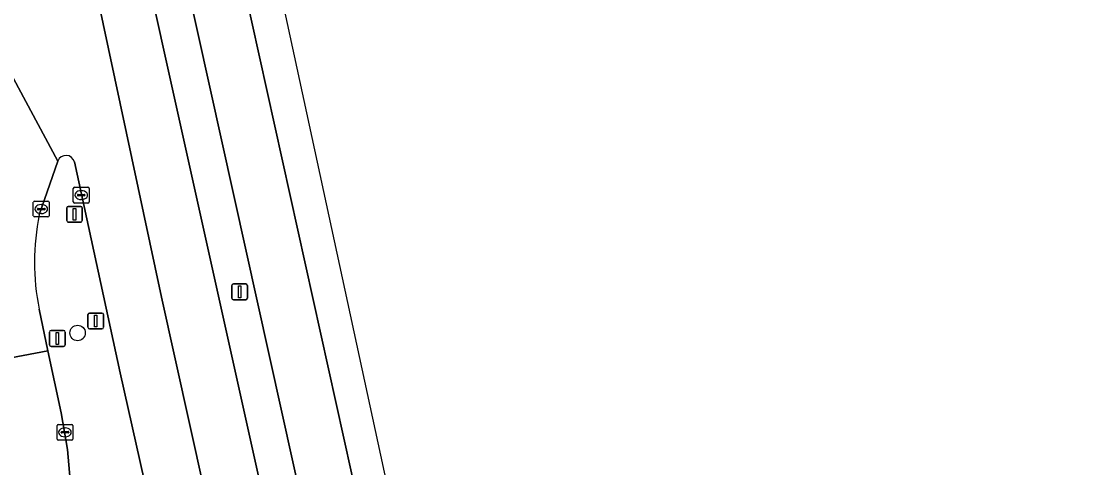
# Model space of a CAD drawing. Extents: x 162172 to 163187, y 382874 to 383685.
# Drawn here: x 163118.2 to 163185.6, y 383553.5 to 383581.7 of the extents above; entities that cross this region are included whole.
import ezdxf

# ---------------------------------------------------------------- set-up
doc = ezdxf.new("R2010")
doc.units = 0
for name, color, linetype in [('IMGEO_Berm_groen', 7, 'Continuous'), ('IMGEO_Boom', 7, 'Continuous'), ('IMGEO_Kolk', 7, 'Continuous'), ('IMGEO_Lichtmast', 7, 'Continuous'), ('IMGEO_Rijbaan_lokaal_gesloten', 7, 'Continuous'), ('IMGEO_Rijbaan_lokaal_open', 7, 'Continuous'), ('IMGEO_Rijbaan_regionaal_gesloten', 7, 'Continuous'), ('IMGEO_Verkeersbordpaal', 7, 'Continuous')]:
    doc.layers.add(name, color=color, linetype=linetype)

msp = doc.modelspace()

# ---------------------------------------------------------------- linework, layer by layer
at = {"layer": 'IMGEO_Berm_groen'}
for points in [[(163122.955, 383599.339), (163123.475, 383596.881), (163145.008, 383500), (163151.898, 383468.351), (163159.218, 383433.611), (163162.264, 383424.944)], [(163155.525, 383473.298), (163149.701, 383491.534), (163147.48, 383500), (163146.778, 383502.581), (163126.371, 383594.591)], [(163120.543, 383572.868), (163119.362, 383569.478)], [(163124.479, 383559.488), (163121.579, 383572.811)], [(163119.35, 383563.51), (163119.912, 383560.88), (163120.751, 383556.951), (163121.141, 383554.623), (163121.463, 383550.99), (163121.777, 383545.966)], [(163158.744, 383397.006), (163155.961, 383413.112), (163155.592, 383415.345), (163151.846, 383434.942), (163147.626, 383455.153), (163137.836, 383500), (163124.479, 383559.488)]]:
    msp.add_lwpolyline(points, dxfattribs=at)
for centre, radius, start, end in [((163121.053, 383572.686), 0.541, 13.39675, 160.30485), ((163134.09, 383566.464), 15.033, 168.43555, 191.33404)]:
    msp.add_arc(centre, radius, start, end, dxfattribs=at)
at = {"layer": 'IMGEO_Boom'}
msp.add_circle((163121.785, 383561.998), 0.489, dxfattribs=at)
at = {"layer": 'IMGEO_Kolk'}
for p, q in [((163121.514, 383570.289), (163121.514, 383571.141)), ((163121.589, 383571.215), (163122.441, 383571.215)), ((163122.002, 383570.995), (163122.027, 383570.995)), ((163122.515, 383571.141), (163122.515, 383570.289)), ((163118.984, 383569.407), (163118.984, 383570.259)), ((163119.059, 383570.333), (163119.911, 383570.333)), ((163119.985, 383570.259), (163119.985, 383569.407)), ((163122.441, 383570.215), (163121.589, 383570.215)), ((163121.773, 383570.709), (163121.773, 383570.721)), ((163122.211, 383570.672), (163121.813, 383570.672)), ((163121.816, 383570.758), (163122.214, 383570.758)), ((163122.025, 383570.435), (163122, 383570.435)), ((163122.257, 383570.721), (163122.257, 383570.709)), ((163119.243, 383569.827), (163119.243, 383569.839)), ((163119.681, 383569.79), (163119.283, 383569.79)), ((163119.286, 383569.876), (163119.684, 383569.876)), ((163119.495, 383569.553), (163119.47, 383569.553)), ((163119.472, 383570.113), (163119.497, 383570.113)), ((163119.727, 383569.839), (163119.727, 383569.827)), ((163119.911, 383569.333), (163119.059, 383569.333)), ((163120.484, 383555.293), (163120.484, 383556.145)), ((163120.559, 383556.219), (163121.411, 383556.219)), ((163120.972, 383555.999), (163120.997, 383555.999)), ((163121.485, 383556.145), (163121.485, 383555.293)), ((163120.743, 383555.713), (163120.743, 383555.725)), ((163121.181, 383555.676), (163120.783, 383555.676)), ((163120.786, 383555.762), (163121.184, 383555.762)), ((163120.995, 383555.439), (163120.97, 383555.439)), ((163121.227, 383555.725), (163121.227, 383555.713)), ((163121.411, 383555.219), (163120.559, 383555.219))]:
    msp.add_line(p, q, dxfattribs=at)
for points in [[(163121.514, 383570.289), (163121.514, 383571.141)], [(163121.589, 383571.215), (163122.441, 383571.215)], [(163122.515, 383571.141), (163122.515, 383570.289)], [(163118.984, 383569.407), (163118.984, 383570.259)], [(163119.059, 383570.333), (163119.911, 383570.333)], [(163119.985, 383570.259), (163119.985, 383569.407)], [(163122.441, 383570.215), (163121.589, 383570.215)], [(163119.911, 383569.333), (163119.059, 383569.333)], [(163120.484, 383555.293), (163120.484, 383556.145)], [(163120.559, 383556.219), (163121.411, 383556.219)], [(163121.485, 383556.145), (163121.485, 383555.293)], [(163121.411, 383555.219), (163120.559, 383555.219)]]:
    msp.add_lwpolyline(points, dxfattribs=at)
for centre, radius, start, end in [((163121.591, 383571.139), 0.0765, 91.55205, 178.44795), ((163121.591, 383571.139), 0.0765, 91.55205, 178.44795), ((163122.439, 383571.139), 0.0765, 1.55205, 88.44795), ((163122.439, 383571.139), 0.0765, 1.55205, 88.44795), ((163119.061, 383570.257), 0.0765, 91.55205, 178.44795), ((163119.061, 383570.257), 0.0765, 91.55205, 178.44795), ((163119.909, 383570.257), 0.0765, 1.55205, 88.44795), ((163119.909, 383570.257), 0.0765, 1.55205, 88.44795), ((163121.591, 383570.291), 0.0765, 181.55205, 268.44795), ((163121.591, 383570.291), 0.0765, 181.55205, 268.44795), ((163121.813, 383570.718), 0.0403, 85.87752, 175.75265), ((163121.81, 383570.708), 0.0366, 178.93798, 274.71019), ((163122.214, 383570.715), 0.043, 264.86636, 352.45326), ((163122.218, 383570.72), 0.0386, 1.73085, 96.63898), ((163122.439, 383570.291), 0.0765, 271.55205, 358.44795), ((163122.439, 383570.291), 0.0765, 271.55205, 358.44795), ((163119.283, 383569.836), 0.0403, 85.87752, 175.75265), ((163119.28, 383569.826), 0.0366, 178.93798, 274.71019), ((163119.684, 383569.833), 0.043, 264.86636, 352.45326), ((163119.688, 383569.838), 0.0386, 1.73085, 96.63898), ((163119.061, 383569.409), 0.0765, 181.55205, 268.44795), ((163119.061, 383569.409), 0.0765, 181.55205, 268.44795), ((163119.909, 383569.409), 0.0765, 271.55205, 358.44795), ((163119.909, 383569.409), 0.0765, 271.55205, 358.44795), ((163120.561, 383556.143), 0.0765, 91.55205, 178.44795), ((163120.561, 383556.143), 0.0765, 91.55205, 178.44795), ((163121.409, 383556.143), 0.0765, 1.55205, 88.44795), ((163121.409, 383556.143), 0.0765, 1.55205, 88.44795), ((163120.783, 383555.722), 0.0403, 85.87752, 175.75265), ((163120.78, 383555.712), 0.0366, 178.93798, 274.71019), ((163121.184, 383555.719), 0.043, 264.86636, 352.45326), ((163121.188, 383555.724), 0.0386, 1.73085, 96.63898), ((163120.561, 383555.295), 0.0765, 181.55205, 268.44795), ((163120.561, 383555.295), 0.0765, 181.55205, 268.44795), ((163121.409, 383555.295), 0.0765, 271.55205, 358.44795), ((163121.409, 383555.295), 0.0765, 271.55205, 358.44795)]:
    msp.add_arc(centre, radius, start, end, dxfattribs=at)
for centre, major_axis, ratio, start_param, end_param in [((163122.001, 383570.715), (-0.387, 0.002), 0.722429, 4.712389, 7.853982), ((163122.026, 383570.715), (-0.39, 0.002), 0.717154, 1.570796, 4.712389), ((163119.471, 383569.833), (-0.387, 0.002), 0.722429, 4.712389, 7.853982), ((163119.496, 383569.833), (-0.39, 0.002), 0.717154, 1.570796, 4.712389), ((163120.971, 383555.719), (-0.387, 0.002), 0.722429, 4.712389, 7.853982), ((163120.996, 383555.719), (-0.39, 0.002), 0.717154, 1.570796, 4.712389)]:
    msp.add_ellipse(centre, major_axis=major_axis, ratio=ratio, start_param=start_param, end_param=end_param, dxfattribs=at)
at = {"layer": 'IMGEO_Lichtmast'}
for p, q in [((163131.542, 383564.201), (163131.542, 383565.001)), ((163131.542, 383565.001), (163131.542, 383564.201)), ((163131.642, 383565.101), (163132.432, 383565.101)), ((163132.432, 383565.101), (163131.642, 383565.101)), ((163132.532, 383565.001), (163132.532, 383564.201)), ((163132.532, 383564.201), (163132.532, 383565.001)), ((163132.432, 383564.101), (163131.642, 383564.101)), ((163131.642, 383564.101), (163132.432, 383564.101))]:
    msp.add_line(p, q, dxfattribs=at)
msp.add_lwpolyline([(163131.962, 383564.976), (163132.112, 383564.976), (163132.112, 383564.226), (163131.962, 383564.226), (163131.962, 383564.976)], dxfattribs=at)
for centre, start, end in [((163131.642, 383565.001), 90, 180), ((163131.642, 383565.001), 90, 180), ((163132.432, 383565.001), 0, 90), ((163132.432, 383565.001), 360, 90), ((163131.642, 383564.201), 180, 270), ((163131.642, 383564.201), 180, 270), ((163132.432, 383564.201), 270, 0), ((163132.432, 383564.201), 270, 0)]:
    msp.add_arc(centre, 0.1, start, end, dxfattribs=at)
at = {"layer": 'IMGEO_Rijbaan_lokaal_gesloten'}
for points in [[(163119.362, 383569.478), (163120.543, 383572.868), (163116.462, 383580.41)], [(163112.027, 383578.139), (163114.832, 383565.402), (163115.001, 383564.63), (163115.983, 383560.127), (163119.912, 383560.88), (163119.35, 383563.51)]]:
    msp.add_lwpolyline(points, dxfattribs=at)
msp.add_arc((163134.09, 383566.464), 15.033, 168.43555, 191.33404, dxfattribs=at)
at = {"layer": 'IMGEO_Rijbaan_lokaal_open'}
msp.add_lwpolyline([(163121.777, 383545.966), (163121.463, 383550.99), (163121.141, 383554.623), (163120.751, 383556.951), (163119.912, 383560.88), (163115.983, 383560.127), (163116.225, 383559.018), (163116.435, 383557.773)], dxfattribs=at)
at = {"layer": 'IMGEO_Rijbaan_regionaal_gesloten'}
for points in [[(163123.475, 383596.881), (163122.955, 383599.339), (163118.759, 383603.243), (163118.747, 383603.254), (163119.314, 383600.72), (163127.1, 383564.262), (163141.356, 383499.978), (163144.681, 383484.603), (163152.68, 383447.832), (163156.544, 383428.142), (163160.049, 383410.249), (163165.082, 383379.772), (163168.404, 383346.811), (163172.136, 383299.035), (163172.296, 383297.079), (163175.391, 383297.043), (163174.508, 383308.812), (163173.255, 383325.512), (163172.523, 383333.207), (163171.925, 383341.259), (163171.643, 383352.068)], [(163163.603, 383360.299), (163163.853, 383358.066), (163163.869, 383357.802), (163164.792, 383348.429), (163165.716, 383336.641), (163167.287, 383316.585), (163167.834, 383308.61), (163168.518, 383297.121), (163172.296, 383297.079), (163172.136, 383299.035), (163168.404, 383346.811), (163165.082, 383379.772), (163160.049, 383410.249), (163156.544, 383428.142), (163152.68, 383447.832), (163144.681, 383484.603), (163141.356, 383499.978), (163127.1, 383564.262), (163119.314, 383600.72), (163118.747, 383603.254)], [(163129.891, 383594.832), (163125.628, 383598.235), (163126.371, 383594.591), (163146.778, 383502.581), (163147.48, 383500), (163149.701, 383491.534), (163155.525, 383473.298)], [(163167.112, 383388.952), (163166.887, 383390.464), (163164.948, 383402.576), (163162.037, 383418.97), (163159.218, 383433.611), (163151.898, 383468.351), (163145.008, 383500), (163123.475, 383596.881)], [(163160.204, 383455.481), (163160.015, 383457.008), (163145.417, 383524.671), (163129.891, 383594.832)], [(163185.581, 383296.635), (163185.267, 383312.873), (163184.603, 383317.203), (163175.25, 383378.176), (163171.191, 383403.178), (163164.567, 383443.985), (163153.755, 383494.754), (163152.119, 383502.432), (163147.642, 383523.455), (163136.295, 383575.927), (163132.69, 383592.598), (163129.891, 383594.832), (163145.417, 383524.671), (163160.015, 383457.008), (163160.204, 383455.481), (163163.811, 383435.168), (163167.555, 383415.107), (163171.269, 383392.283), (163175.617, 383362.41), (163177.819, 383347.728), (163178.501, 383343.182)], [(163116.462, 383580.41), (163120.543, 383572.868)], [(163121.579, 383572.811), (163124.479, 383559.488), (163137.836, 383500), (163147.626, 383455.153), (163151.846, 383434.942), (163155.592, 383415.345), (163155.961, 383413.112), (163158.744, 383397.006)]]:
    msp.add_lwpolyline(points, dxfattribs=at)
msp.add_arc((163121.053, 383572.686), 0.541, 13.39675, 160.30485, dxfattribs=at)
at = {"layer": 'IMGEO_Verkeersbordpaal'}
for p, q in [((163121.094, 383569.103), (163121.094, 383569.903)), ((163121.094, 383569.903), (163121.094, 383569.103)), ((163121.194, 383570.003), (163121.984, 383570.003)), ((163121.984, 383570.003), (163121.194, 383570.003)), ((163122.084, 383569.903), (163122.084, 383569.103)), ((163122.084, 383569.103), (163122.084, 383569.903)), ((163121.984, 383569.003), (163121.194, 383569.003)), ((163121.194, 383569.003), (163121.984, 383569.003)), ((163122.439, 383562.359), (163122.439, 383563.159)), ((163122.439, 383563.159), (163122.439, 383562.359)), ((163122.539, 383563.259), (163123.329, 383563.259)), ((163123.329, 383563.259), (163122.539, 383563.259)), ((163123.429, 383563.159), (163123.429, 383562.359)), ((163123.429, 383562.359), (163123.429, 383563.159)), ((163120.107, 383562.153), (163120.897, 383562.153)), ((163120.897, 383562.153), (163120.107, 383562.153)), ((163123.329, 383562.259), (163122.539, 383562.259)), ((163122.539, 383562.259), (163123.329, 383562.259)), ((163120.007, 383561.253), (163120.007, 383562.053)), ((163120.007, 383562.053), (163120.007, 383561.253)), ((163120.997, 383562.053), (163120.997, 383561.253)), ((163120.997, 383561.253), (163120.997, 383562.053)), ((163120.897, 383561.153), (163120.107, 383561.153)), ((163120.107, 383561.153), (163120.897, 383561.153))]:
    msp.add_line(p, q, dxfattribs=at)
for points in [[(163121.514, 383569.878), (163121.664, 383569.878), (163121.664, 383569.128), (163121.514, 383569.128), (163121.514, 383569.878)], [(163122.859, 383563.134), (163123.009, 383563.134), (163123.009, 383562.384), (163122.859, 383562.384), (163122.859, 383563.134)], [(163120.427, 383562.028), (163120.577, 383562.028), (163120.577, 383561.278), (163120.427, 383561.278), (163120.427, 383562.028)]]:
    msp.add_lwpolyline(points, dxfattribs=at)
for centre, start, end in [((163121.194, 383569.903), 90, 180), ((163121.194, 383569.903), 90, 180), ((163121.984, 383569.903), 0, 90), ((163121.984, 383569.903), 360, 90), ((163121.194, 383569.103), 180, 270), ((163121.194, 383569.103), 180, 270), ((163121.984, 383569.103), 270, 0), ((163121.984, 383569.103), 270, 0), ((163122.539, 383563.159), 90, 180), ((163122.539, 383563.159), 90, 180), ((163123.329, 383563.159), 0, 90), ((163123.329, 383563.159), 360, 90), ((163120.107, 383562.053), 90, 180), ((163120.107, 383562.053), 90, 180), ((163120.897, 383562.053), 0, 90), ((163120.897, 383562.053), 360, 90), ((163122.539, 383562.359), 180, 270), ((163122.539, 383562.359), 180, 270), ((163123.329, 383562.359), 270, 0), ((163123.329, 383562.359), 270, 0), ((163120.107, 383561.253), 180, 270), ((163120.107, 383561.253), 180, 270), ((163120.897, 383561.253), 270, 0), ((163120.897, 383561.253), 270, 0)]:
    msp.add_arc(centre, 0.1, start, end, dxfattribs=at)

doc.saveas('drawing.dxf')
